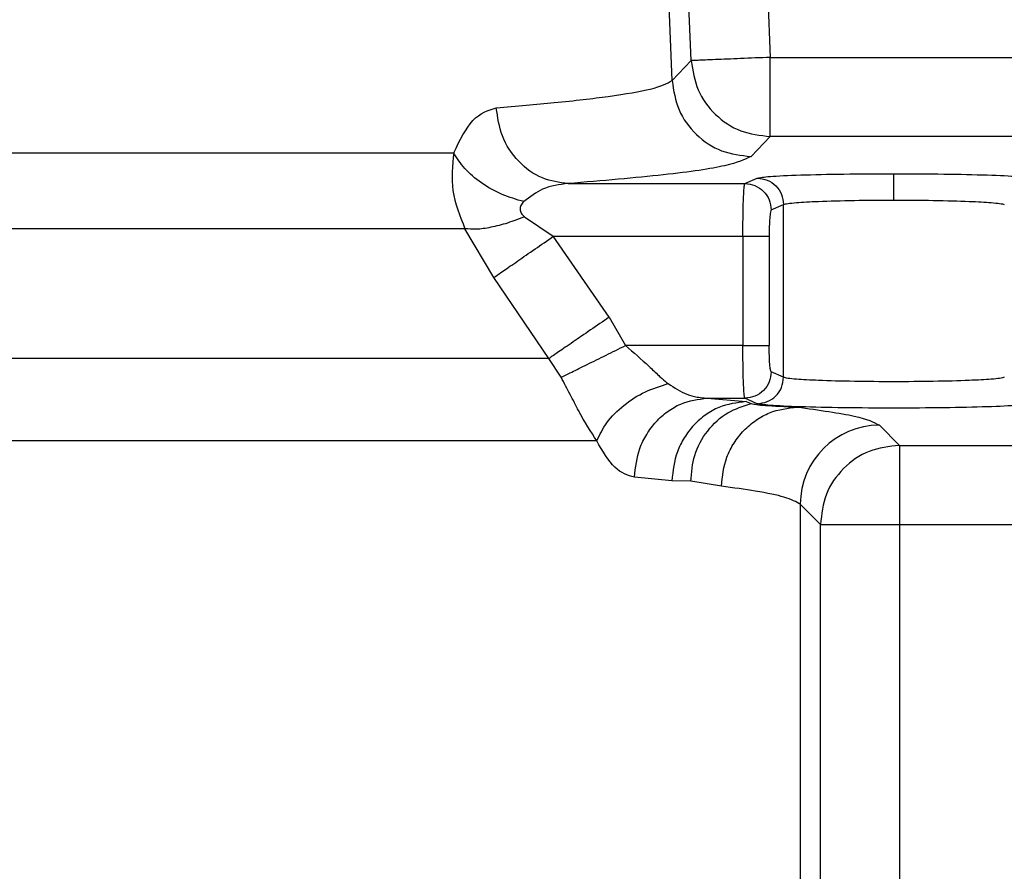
# Model space of a CAD drawing. Header units: inches. Extents: x 144.9 to 238.4, y 214.8 to 247.7.
# Tile 376 of 411: x 202.075 to 202.1209, y 244.5143 to 244.554. Entities that reach past the tile are written whole.
import ezdxf

# ---------------------------------------------------------------- set-up
doc = ezdxf.new("R2010")
doc.units = ezdxf.units.IN
doc.header["$LTSCALE"] = 0.25
doc.header["$MEASUREMENT"] = 0
doc.layers.add('ANNOTATIONS', color=1, linetype='Continuous')
doc.layers.add('MOTOR LH', color=7, linetype='Continuous')
doc.styles.add('ARIAL', font='arial.ttf', dxfattribs={"height": 0.09375})
doc.dimstyles.new('STANDARD$0', dxfattribs={"dimtxt": 0.09375, "dimasz": 0.09375, "dimexe": 0.03125, "dimexo": 0.046875, "dimgap": 0.09, "dimtad": 0, "dimtih": 1, "dimtoh": 1, "dimdec": 4, "dimzin": 0, "dimdsep": 46, "dimtxsty": 'ARIAL', "dimcen": 0.09, "dimadec": 0, "dimazin": 0, "dimtfac": 1, "dimtdec": 4, "dimtofl": 0, "dimtmove": 0, "dimatfit": 1, "dimfxl": 1, "dimtolj": 1, "dimtzin": 0, "dimarcsym": 0})

# ---------------------------------------------------------------- blocks, each defined once
blk = doc.blocks.new('*D20')
at = {"layer": 'ANNOTATIONS', "color": 0, "lineweight": -2, "transparency": 16777216}
for p, q in [((201.5477568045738, 244.7210665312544), (201.5477568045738, 245.6873671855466)), ((202.6883818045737, 243.5376739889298), (202.6883818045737, 245.6873671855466)), ((201.6415068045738, 245.6561171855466), (201.832959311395, 245.6561171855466)), ((202.5946318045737, 245.6561171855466), (202.4031792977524, 245.6561171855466))]:
    blk.add_line(p, q, dxfattribs=at)
at = {"layer": 'ANNOTATIONS', "color": 0, "transparency": 16777216}
for points in [[(201.6415068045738, 245.6717421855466), (201.6415068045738, 245.6404921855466), (201.5477568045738, 245.6561171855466)], [(202.5946318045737, 245.6717421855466), (202.5946318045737, 245.6404921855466), (202.6883818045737, 245.6561171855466)]]:
    blk.add_solid(points, dxfattribs=at)
at = {"layer": 'defpoints', "color": 0, "transparency": 16777216}
for p in [(201.5477568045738, 245.6561171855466), (201.5477568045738, 244.6741915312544), (202.6883818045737, 243.4907989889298)]:
    blk.add_point(p, dxfattribs=at)
at = {"layer": 'ANNOTATIONS', "color": 0, "transparency": 16777216, "insert": (202.1180693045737, 245.6561171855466), "char_height": 0.09375, "attachment_point": 5, "style": 'ARIAL'}
blk.add_mtext('\\A1;18 5/8"', dxfattribs=at)
blk = doc.blocks.new('*D22')
at = {"layer": 'ANNOTATIONS', "color": 0, "lineweight": -2, "transparency": 16777216}
for p, q in [((201.2594214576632, 244.7850832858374), (201.2594214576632, 246.0537298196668)), ((202.6883818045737, 243.5376739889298), (202.6883818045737, 246.0537298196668)), ((201.3531714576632, 246.0224798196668), (201.7695598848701, 246.0224798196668)), ((202.5946318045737, 246.0224798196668), (202.1782433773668, 246.0224798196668))]:
    blk.add_line(p, q, dxfattribs=at)
at = {"layer": 'ANNOTATIONS', "color": 0, "transparency": 16777216}
for points in [[(201.3531714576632, 246.0381048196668), (201.3531714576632, 246.0068548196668), (201.2594214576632, 246.0224798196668)], [(202.5946318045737, 246.0381048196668), (202.5946318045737, 246.0068548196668), (202.6883818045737, 246.0224798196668)]]:
    blk.add_solid(points, dxfattribs=at)
at = {"layer": 'defpoints', "color": 0, "transparency": 16777216}
for p in [(202.6883818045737, 246.0224798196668), (201.2594214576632, 244.7382082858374), (202.6883818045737, 243.4907989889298)]:
    blk.add_point(p, dxfattribs=at)
at = {"layer": 'ANNOTATIONS', "color": 0, "transparency": 16777216, "insert": (201.9739016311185, 246.0224798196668), "char_height": 0.09375, "attachment_point": 5, "style": 'ARIAL'}
blk.add_mtext('\\A1;24""', dxfattribs=at)

msp = doc.modelspace()

# ---------------------------------------------------------------- linework, layer by layer
at = {"layer": 'MOTOR LH'}
for p, q in [((202.1054170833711, 244.5511248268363), (202.1003578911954, 244.673744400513)), ((202.1067557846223, 244.6306489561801), (202.1099961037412, 244.5522090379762)), ((202.1063105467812, 244.5520567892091), (202.1030702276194, 244.6304967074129)), ((202.1054170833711, 244.5511248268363), (202.1063105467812, 244.5520567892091)), ((202.1099961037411, 244.5485203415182), (202.1099961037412, 244.5522090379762)), ((202.1099961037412, 244.5522090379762), (202.1633382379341, 244.5522090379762)), ((202.1099961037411, 244.5485203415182), (202.1091026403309, 244.5475883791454)), ((202.16456780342, 244.5485203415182), (202.1099961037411, 244.5485203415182)), ((202.0229797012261, 244.5477577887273), (202.0952304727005, 244.5477577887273)), ((202.1088121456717, 244.5463217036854), (202.1093843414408, 244.5465769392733)), ((202.1005678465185, 244.5463217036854), (202.1088121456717, 244.5463217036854)), ((202.1100387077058, 244.5450921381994), (202.1106109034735, 244.5453473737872)), ((202.1106109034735, 244.5372876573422), (202.1106109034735, 244.5453473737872)), ((202.0985344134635, 244.5447736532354), (202.0998757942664, 244.5438625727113)), ((202.0957560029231, 244.544218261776), (202.023013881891, 244.544218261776)), ((202.0970936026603, 244.5419405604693), (202.0957560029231, 244.544218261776)), ((202.102474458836, 244.5400886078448), (202.0998757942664, 244.5438625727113)), ((202.0998757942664, 244.5438625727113), (202.1087191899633, 244.5438625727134)), ((202.1087191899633, 244.5438625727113), (202.1087191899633, 244.5387724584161)), ((202.1099457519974, 244.5438625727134), (202.1099457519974, 244.5387724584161)), ((202.0996742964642, 244.5381665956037), (202.0970936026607, 244.5419405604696)), ((202.102474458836, 244.5400886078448), (202.1032460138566, 244.5387724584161)), ((202.1087191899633, 244.5387724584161), (202.1032460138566, 244.5387724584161)), ((202.0996742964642, 244.5381665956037), (202.0228991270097, 244.5381665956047)), ((202.1002370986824, 244.5372891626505), (202.0996742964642, 244.5381665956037)), ((202.1106109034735, 244.5372876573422), (202.1100387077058, 244.5375428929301)), ((202.1070569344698, 244.5363133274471), (202.1088121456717, 244.5363133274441)), ((202.1070569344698, 244.5363133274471), (202.1088679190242, 244.5361545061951)), ((202.1093843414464, 244.5360580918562), (202.1088121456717, 244.536313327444)), ((202.1088679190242, 244.5361545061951), (202.1091117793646, 244.5360624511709)), ((202.1150858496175, 244.5350539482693), (202.1160251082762, 244.5341146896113)), ((202.1019029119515, 244.5343225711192), (202.0228014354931, 244.5343225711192)), ((202.1160251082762, 244.5341146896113), (202.1645678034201, 244.5341146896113)), ((202.1160251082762, 244.5341146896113), (202.1160251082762, 244.4878429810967)), ((202.10540670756, 244.5324658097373), (202.10366197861, 244.5326246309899)), ((202.1062881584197, 244.53243787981), (202.10540670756, 244.5324658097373)), ((202.1077154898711, 244.5322102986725), (202.1062881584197, 244.53243787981)), ((202.1113971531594, 244.5313652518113), (202.1113971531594, 244.4878429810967)), ((202.1123364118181, 244.5304259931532), (202.1113971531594, 244.5313652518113)), ((202.1123364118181, 244.4878429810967), (202.1123364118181, 244.5304259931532)), ((202.1123364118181, 244.5304259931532), (202.1299871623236, 244.5304259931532))]:
    msp.add_line(p, q, dxfattribs=at)
msp.add_arc((202.1150911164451, 244.5313599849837), 0.003693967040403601, 90.08169187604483, 179.9183081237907, dxfattribs=at)
for points in [[(202.1099961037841, 244.552209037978), (202.1095236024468, 244.5521895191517), (202.1085785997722, 244.5521504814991), (202.1073771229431, 244.5521008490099), (202.1065187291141, 244.5520653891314), (202.1063799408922, 244.5520596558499), (202.1063105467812, 244.5520567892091)], [(202.1063105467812, 244.5520567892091), (202.1063828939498, 244.5515890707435), (202.1065275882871, 244.5506536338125), (202.107387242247, 244.5494901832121), (202.1085851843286, 244.5486792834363), (202.1095257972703, 244.5485733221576), (202.1099961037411, 244.5485203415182)], [(202.1054170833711, 244.5511248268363), (202.1054894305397, 244.5506571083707), (202.1056341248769, 244.5497216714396), (202.1064937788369, 244.5485582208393), (202.1076917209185, 244.5477473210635), (202.1086323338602, 244.5476413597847), (202.109102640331, 244.5475883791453)], [(202.1093843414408, 244.5465769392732), (202.1095447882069, 244.5465580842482), (202.109865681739, 244.5465203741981), (202.1102706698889, 244.5462358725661), (202.1105544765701, 244.5458298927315), (202.1105920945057, 244.5455082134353), (202.1106109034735, 244.5453473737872)], [(202.1088121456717, 244.5463217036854), (202.1089725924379, 244.5463028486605), (202.1092934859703, 244.5462651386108), (202.1096984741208, 244.5459806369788), (202.1099822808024, 244.545574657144), (202.110019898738, 244.5452529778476), (202.1100387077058, 244.5450921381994)], [(202.1087191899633, 244.5438625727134), (202.1088723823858, 244.5438625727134), (202.109178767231, 244.5438625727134), (202.1095720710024, 244.5438625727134), (202.1098600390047, 244.5438625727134), (202.1099171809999, 244.5438625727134), (202.1099457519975, 244.5438625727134)], [(202.1087191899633, 244.5387724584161), (202.1088723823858, 244.5387724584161), (202.109178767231, 244.5387724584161), (202.1095720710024, 244.5387724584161), (202.1098600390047, 244.5387724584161), (202.1099171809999, 244.5387724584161), (202.1099457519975, 244.5387724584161)], [(202.1100387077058, 244.5375428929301), (202.110019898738, 244.5373820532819), (202.1099822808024, 244.5370603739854), (202.1096984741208, 244.5366543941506), (202.1092934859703, 244.5363698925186), (202.1089725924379, 244.5363321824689), (202.1088121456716, 244.536313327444)], [(202.1093843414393, 244.5360580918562), (202.1095447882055, 244.5360769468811), (202.1098656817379, 244.5361146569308), (202.1102706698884, 244.5363991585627), (202.11055447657, 244.5368051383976), (202.1105920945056, 244.537126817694), (202.1106109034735, 244.5372876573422)], [(202.1160251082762, 244.5341146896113), (202.1155421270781, 244.5340587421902), (202.1145761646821, 244.5339468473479), (202.1133574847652, 244.5330936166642), (202.1125042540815, 244.5318749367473), (202.1123923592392, 244.5309089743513), (202.1123364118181, 244.5304259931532)]]:
    msp.add_open_spline(points, degree=3, dxfattribs=at)
for points, knots in [([(202.0972158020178, 244.549858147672), (202.0981515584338, 244.5499374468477), (202.1001907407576, 244.5501102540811), (202.1026585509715, 244.5504025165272), (202.1047094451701, 244.5507448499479), (202.105171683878, 244.5509930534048), (202.1054170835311, 244.5511248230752)], [0, 0, 0, 0, 0.1970622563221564, 0.4294342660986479, 0.6970902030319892, 1, 1, 1, 1]), ([(202.0952304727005, 244.5477577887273), (202.0955151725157, 244.5483329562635), (202.0960934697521, 244.5495012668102), (202.0968378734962, 244.5497379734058), (202.0972158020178, 244.549858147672)], [0, 0, 0, 0, 0.4923070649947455, 1, 1, 1, 1]), ([(202.1005678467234, 244.546321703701), (202.100159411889, 244.5463760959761), (202.0993113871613, 244.5464890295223), (202.0982068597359, 244.54730505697), (202.0974197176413, 244.5484847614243), (202.0972820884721, 244.549411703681), (202.0972158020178, 244.549858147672)], [0, 0, 0, 0, 0.2408153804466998, 0.4999999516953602, 0.7591845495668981, 1, 1, 1, 1]), ([(202.0952304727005, 244.5477577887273), (202.0951716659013, 244.5471661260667), (202.0950518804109, 244.5459609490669), (202.0955184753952, 244.5448061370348), (202.0957560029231, 244.544218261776)], [0, 0, 0, 0, 0.4909342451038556, 1, 1, 1, 1]), ([(202.0984991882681, 244.5454815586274), (202.098158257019, 244.5455805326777), (202.0974608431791, 244.5457829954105), (202.096501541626, 244.5463328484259), (202.0957013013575, 244.5470082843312), (202.0953850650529, 244.5475116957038), (202.0952304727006, 244.5477577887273)], [0, 0, 0, 0, 0.2444253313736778, 0.4999999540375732, 0.755574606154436, 1, 1, 1, 1]), ([(202.1091026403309, 244.5475883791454), (202.1087993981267, 244.5474432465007), (202.1081926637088, 244.5471528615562), (202.1053148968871, 244.5467257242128), (202.10214975, 244.546456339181), (202.1005678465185, 244.5463217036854)], [0, 0, 0, 0, 0.333244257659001, 0.6667632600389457, 0.9999999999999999, 0.9999999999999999, 0.9999999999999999, 0.9999999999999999]), ([(202.1093843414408, 244.5465769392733), (202.1095321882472, 244.5466043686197), (202.1098285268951, 244.5466593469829), (202.1113262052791, 244.546726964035), (202.1133738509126, 244.5467738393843), (202.1149674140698, 244.546779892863), (202.1157624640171, 244.5467829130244)], [0, 0, 0, 0, 0.24945497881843, 0.4999982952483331, 0.75054247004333, 1, 1, 1, 1]), ([(202.1157624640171, 244.5467829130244), (202.1165575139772, 244.5467798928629), (202.1181510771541, 244.546773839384), (202.1201987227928, 244.5467269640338), (202.121696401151, 244.5466593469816), (202.1219927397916, 244.5466043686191), (202.1221405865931, 244.5465769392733)], [0, 0, 0, 0, 0.2494575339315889, 0.5000017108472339, 0.7505450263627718, 0.9999999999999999, 0.9999999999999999, 0.9999999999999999, 0.9999999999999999]), ([(202.1157624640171, 244.5455533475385), (202.1157624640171, 244.5457240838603), (202.1157624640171, 244.5460786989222), (202.1157624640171, 244.5464857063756), (202.1157624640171, 244.5467301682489), (202.1157624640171, 244.5467657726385), (202.1157624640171, 244.5467829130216)], [0, 0, 0, 0, 0.2706973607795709, 0.5622316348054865, 0.7892530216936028, 1, 1, 1, 1]), ([(202.1005678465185, 244.5463217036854), (202.1001592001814, 244.5462751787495), (202.0994240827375, 244.5461914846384), (202.0987836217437, 244.545699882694), (202.0984991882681, 244.5454815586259)], [0, 0, 0, 0, 0.5558925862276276, 1, 1, 1, 1]), ([(202.1087191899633, 244.5438625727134), (202.1087205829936, 244.54416904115), (202.1087234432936, 244.5447983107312), (202.1087427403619, 244.545559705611), (202.1087674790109, 244.5460142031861), (202.1087901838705, 244.546260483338), (202.1088044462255, 244.5463002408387), (202.1088121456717, 244.5463217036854)], [0, 0, 0, 0, 0.2430075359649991, 0.4989657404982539, 0.7015243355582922, 0.8388697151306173, 1, 1, 1, 1]), ([(202.0984991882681, 244.5454815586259), (202.0984484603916, 244.5454248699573), (202.098376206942, 244.5453441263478), (202.0983300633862, 244.545215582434), (202.0983209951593, 244.545124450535), (202.0983384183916, 244.5450330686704), (202.0983950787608, 244.5449063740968), (202.0984775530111, 244.544827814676), (202.0985344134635, 244.5447736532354)], [0, 0, 0, 0, 0.2838967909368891, 0.4043639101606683, 0.5157351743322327, 0.6262200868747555, 0.742303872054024, 1, 1, 1, 1]), ([(202.1106109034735, 244.5453473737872), (202.110665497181, 244.5453637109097), (202.1107687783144, 244.5453946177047), (202.1112851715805, 244.5454454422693), (202.1122501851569, 244.5455003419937), (202.1138510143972, 244.5455441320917), (202.1151357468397, 244.5455503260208), (202.1157624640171, 244.5455533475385)], [0, 0, 0, 0, 0.1497051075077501, 0.2832141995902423, 0.5008584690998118, 0.7565091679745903, 1, 1, 1, 1]), ([(202.1157624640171, 244.5455533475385), (202.1163891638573, 244.545550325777), (202.1176738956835, 244.5455441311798), (202.1192747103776, 244.5455003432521), (202.1202397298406, 244.5454454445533), (202.1207561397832, 244.5453946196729), (202.1208594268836, 244.5453637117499), (202.1209140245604, 244.5453473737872)], [0, 0, 0, 0, 0.2434841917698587, 0.4991414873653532, 0.716775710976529, 0.8502873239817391, 1, 1, 1, 1]), ([(202.0985344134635, 244.5447736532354), (202.0982662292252, 244.5446703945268), (202.0977218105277, 244.544460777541), (202.0969510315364, 244.5442661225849), (202.0962627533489, 244.5441691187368), (202.095923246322, 244.5442020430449), (202.0957560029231, 244.544218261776)], [0, 0, 0, 0, 0.2463032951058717, 0.5000000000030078, 0.7536967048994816, 1, 1, 1, 1]), ([(202.1100387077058, 244.5450921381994), (202.1100261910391, 244.5450692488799), (202.1100012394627, 244.5450236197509), (202.1099707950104, 244.5447291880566), (202.1099497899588, 244.5443295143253), (202.1099470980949, 244.5440182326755), (202.1099457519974, 244.5438625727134)], [0, 0, 0, 0, 0.2545047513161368, 0.507347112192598, 0.7536432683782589, 1, 1, 1, 1]), ([(202.0970936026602, 244.5419405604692), (202.0972302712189, 244.5420349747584), (202.0975095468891, 244.5422279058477), (202.0981920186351, 244.5426993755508), (202.0990021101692, 244.5432590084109), (202.0995887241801, 244.5436642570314), (202.0998757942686, 244.5438625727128)], [0, 0, 0, 0, 0.2446839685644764, 0.4999999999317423, 0.7553160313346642, 1, 1, 1, 1]), ([(202.102474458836, 244.5400886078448), (202.1021843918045, 244.5398895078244), (202.1015914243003, 244.5394824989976), (202.1007737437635, 244.538921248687), (202.1000873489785, 244.5384501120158), (202.0998099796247, 244.5382597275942), (202.0996742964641, 244.5381665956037)], [0, 0, 0, 0, 0.2445893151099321, 0.5000000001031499, 0.7554106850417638, 1, 1, 1, 1]), ([(202.1002370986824, 244.5372891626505), (202.1003883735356, 244.537363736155), (202.1006972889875, 244.5375160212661), (202.1014362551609, 244.537880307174), (202.1023079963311, 244.5383100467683), (202.1029376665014, 244.5386204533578), (202.1032460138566, 244.5387724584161)], [0, 0, 0, 0, 0.2448483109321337, 0.5000000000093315, 0.7551516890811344, 0.9999999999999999, 0.9999999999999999, 0.9999999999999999, 0.9999999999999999]), ([(202.1032460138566, 244.5387724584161), (202.1036162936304, 244.5384496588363), (202.1041600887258, 244.5379755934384), (202.1046967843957, 244.5374583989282), (202.1049928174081, 244.5371879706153), (202.1051372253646, 244.5370694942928), (202.1052310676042, 244.5369925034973)], [0, 0, 0, 0, 0.5213845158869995, 0.7657084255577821, 0.8477476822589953, 1, 1, 1, 1]), ([(202.1088121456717, 244.5363133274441), (202.1088044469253, 244.5363347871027), (202.1087901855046, 244.5363745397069), (202.1087674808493, 244.5366208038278), (202.1087427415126, 244.5370752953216), (202.1087234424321, 244.5378367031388), (202.1087205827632, 244.5384659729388), (202.1087191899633, 244.5387724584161)], [0, 0, 0, 0, 0.1611157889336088, 0.2984563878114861, 0.5010345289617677, 0.7569791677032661, 0.9999999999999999, 0.9999999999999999, 0.9999999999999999, 0.9999999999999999]), ([(202.1100387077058, 244.5375428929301), (202.1100265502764, 244.5375655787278), (202.1100022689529, 244.5376108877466), (202.1099717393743, 244.5378933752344), (202.1099497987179, 244.5382922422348), (202.1099471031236, 244.5386121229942), (202.1099457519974, 244.5387724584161)], [0, 0, 0, 0, 0.2476306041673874, 0.494578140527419, 0.7466648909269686, 1, 1, 1, 1]), ([(202.1019029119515, 244.5343225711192), (202.101628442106, 244.5347535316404), (202.1012359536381, 244.5353697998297), (202.1006661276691, 244.5364814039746), (202.1003791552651, 244.5370217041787), (202.1002370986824, 244.5372891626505)], [0, 0, 0, 0, 0.540105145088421, 0.7723436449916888, 1, 1, 1, 1]), ([(202.1019029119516, 244.534322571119), (202.1020408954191, 244.5346106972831), (202.1023240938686, 244.5352020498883), (202.1031332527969, 244.5360054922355), (202.1041347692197, 244.5366546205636), (202.1048719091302, 244.53688180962), (202.1052310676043, 244.5369925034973)], [0, 0, 0, 0, 0.2436162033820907, 0.4999999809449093, 0.7563837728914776, 1, 1, 1, 1]), ([(202.1052310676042, 244.5369925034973), (202.1055183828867, 244.5368058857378), (202.1059547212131, 244.5365224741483), (202.1065250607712, 244.5363724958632), (202.1068427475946, 244.5363240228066), (202.1070015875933, 244.5363160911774), (202.1070569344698, 244.5363133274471)], [0, 0, 0, 0, 0.4903730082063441, 0.7447168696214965, 0.91104807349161, 1, 1, 1, 1]), ([(202.1209140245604, 244.5372876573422), (202.1208593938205, 244.5372713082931), (202.1207560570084, 244.5372403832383), (202.1202395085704, 244.5371896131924), (202.1192745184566, 244.5371343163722), (202.1176738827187, 244.5370923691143), (202.1157625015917, 244.5370764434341), (202.1138510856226, 244.5370923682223), (202.1122504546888, 244.5371343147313), (202.111285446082, 244.537189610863), (202.1107688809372, 244.537240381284), (202.1106655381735, 244.5372713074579), (202.1106109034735, 244.5372876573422)], [0, 0, 0, 0, 0.07488782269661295, 0.1416541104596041, 0.2504293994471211, 0.3782603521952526, 0.4999999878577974, 0.6217322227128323, 0.7495705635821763, 0.8583408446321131, 0.9251083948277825, 1, 1, 1, 1]), ([(202.10366197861, 244.5326246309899), (202.1037123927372, 244.5330849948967), (202.1037899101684, 244.5337928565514), (202.1042170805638, 244.5346459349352), (202.1046553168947, 244.5352340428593), (202.1051965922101, 244.5357101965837), (202.1059817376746, 244.5361743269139), (202.106633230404, 244.5362585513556), (202.1070569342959, 244.5363133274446)], [0, 0, 0, 0, 0.2396451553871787, 0.3684815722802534, 0.5000000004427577, 0.6315184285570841, 0.7603548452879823, 1, 1, 1, 1]), ([(202.1088679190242, 244.5361545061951), (202.1084355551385, 244.536100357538), (202.1077707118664, 244.5360170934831), (202.1069696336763, 244.5355534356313), (202.1064174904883, 244.5350772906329), (202.1059707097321, 244.5344888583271), (202.1055356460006, 244.5336351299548), (202.1054575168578, 244.5329265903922), (202.1054067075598, 244.5324658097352)], [0, 0, 0, 0, 0.2396236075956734, 0.3684677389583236, 0.499999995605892, 0.6315322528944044, 0.7603763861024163, 1, 1, 1, 1]), ([(202.1062881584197, 244.53243787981), (202.1063245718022, 244.5328484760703), (202.1063997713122, 244.5336964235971), (202.1070262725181, 244.5348296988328), (202.1079582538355, 244.5357021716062), (202.1087348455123, 244.5359447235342), (202.1091117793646, 244.5360624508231)], [0, 0, 0, 0, 0.241538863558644, 0.4988167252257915, 0.7567409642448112, 1, 1, 1, 1]), ([(202.1091117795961, 244.5360624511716), (202.1092659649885, 244.5360325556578), (202.1095800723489, 244.5359716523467), (202.1106961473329, 244.5359235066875), (202.111264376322, 244.5358989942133)], [0, 0, 0, 0, 0.4908684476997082, 1, 1, 1, 1]), ([(202.1221405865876, 244.5360580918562), (202.121992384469, 244.536030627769), (202.1216958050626, 244.5359756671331), (202.1201980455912, 244.5359076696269), (202.1181534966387, 244.5358626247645), (202.1157646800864, 244.5358468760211), (202.1133733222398, 244.5358625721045), (202.111325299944, 244.53590770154), (202.1098282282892, 244.5359757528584), (202.1095321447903, 244.5360306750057), (202.1093843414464, 244.5360580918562)], [0, 0, 0, 0, 0.125010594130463, 0.2501689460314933, 0.3749457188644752, 0.4998006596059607, 0.6249292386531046, 0.7500039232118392, 0.8752032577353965, 0.9999999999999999, 0.9999999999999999, 0.9999999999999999, 0.9999999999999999]), ([(202.1077154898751, 244.5322102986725), (202.1077666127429, 244.5326717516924), (202.1078452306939, 244.5333813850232), (202.1082905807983, 244.5342361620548), (202.10874866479, 244.5348251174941), (202.1093152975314, 244.5353012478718), (202.1101376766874, 244.5357641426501), (202.1108204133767, 244.5358458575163), (202.111264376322, 244.5358989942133)], [0, 0, 0, 0, 0.2395888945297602, 0.3684454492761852, 0.4999999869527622, 0.631554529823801, 0.7604110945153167, 1, 1, 1, 1]), ([(202.111264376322, 244.5358989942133), (202.1122695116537, 244.535760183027), (202.1142798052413, 244.5354825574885), (202.1148171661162, 244.5351968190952), (202.1150858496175, 244.5350539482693)], [0, 0, 0, 0, 0.4999942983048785, 1, 1, 1, 1]), ([(202.10366197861, 244.5326246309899), (202.1033499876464, 244.5327204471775), (202.1027236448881, 244.5329128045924), (202.1021771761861, 244.5338514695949), (202.1019029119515, 244.5343225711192)], [0, 0, 0, 0, 0.4981153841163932, 0.9999999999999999, 0.9999999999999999, 0.9999999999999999, 0.9999999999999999]), ([(202.1113971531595, 244.5313652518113), (202.1112034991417, 244.5314765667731), (202.1108445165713, 244.5316829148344), (202.1094962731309, 244.5319651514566), (202.1082708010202, 244.5321338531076), (202.1077154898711, 244.5322102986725)], [0, 0, 0, 0, 0.3904490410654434, 0.7237877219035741, 1, 1, 1, 1])]:
    msp.add_open_spline(points, degree=3, knots=knots, dxfattribs=at)

# ---------------------------------------------------------------- dimensions: what is measured, and where the dimension line sits
at = {"layer": 'ANNOTATIONS'}
for base, p1, p2, text, picture, middle in [((202.6883818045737, 246.0224798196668), (201.2594214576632, 244.7382082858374), (202.6883818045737, 243.4907989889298), '24""', '*D22', (201.9739016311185, 246.0224798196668)), ((201.5477568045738, 245.6561171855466), (202.6883818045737, 243.4907989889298), (201.5477568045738, 244.6741915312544), '18 5/8"', '*D20', (202.1180693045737, 245.6561171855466))]:
    dim = msp.add_linear_dim(base=base, p1=p1, p2=p2, text=text, dimstyle='STANDARD$0', dxfattribs=at)
    dim.commit()
    dim.dimension.update_dxf_attribs({"geometry": picture, "text_midpoint": middle, "dimtype": 160})

doc.saveas('drawing.dxf')
